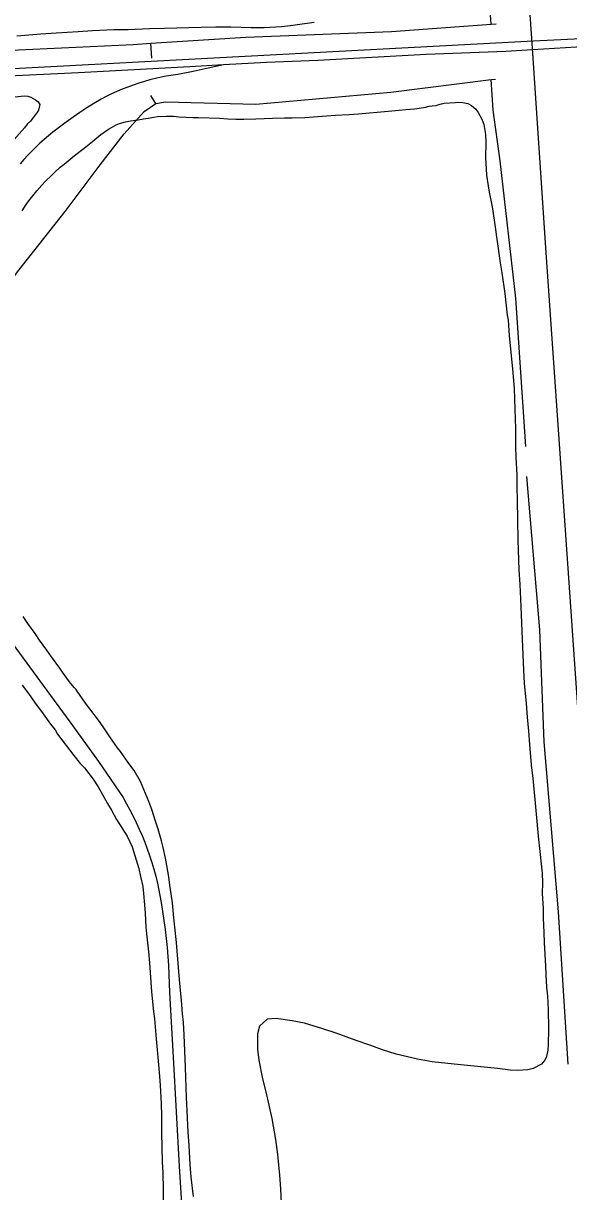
# Model space of a CAD drawing. Extents: x 3477039 to 3515015, y 546746 to 572297.
# Drawn here: x 3503829 to 3504615, y 565716 to 567399 of the extents above; entities that cross this region are included whole.
import ezdxf

# ---------------------------------------------------------------- set-up
doc = ezdxf.new("R2010")
doc.units = 0
for name, color, linetype in [('V-RAIL-TRAK', 7, 'Continuous'), ('V-ROAD-CNTR', 7, 'Continuous'), ('V-SITE-VEGE', 7, 'Continuous'), ('V-TOPO-SHOR', 7, 'Continuous')]:
    doc.layers.add(name, color=color, linetype=linetype)

msp = doc.modelspace()

# ---------------------------------------------------------------- linework, layer by layer
at = {"layer": 'V-RAIL-TRAK'}
for points in [[(3505278.2, 567399.8), (3505046.3, 567387.6), (3504926.3, 567381.8), (3504899.4, 567380.5), (3504847, 567378), (3504642.7, 567366.1), (3504563.5, 567361.2), (3504525.2, 567359), (3504410.2, 567354.5), (3504254, 567346.2), (3504180.2, 567342.9), (3504118, 567339.6), (3504069.4, 567337), (3503908.9, 567328.1), (3503747.7, 567320.5)], [(3504118, 567339.6), (3504096.1, 567334.7), (3504074.1, 567330), (3504052, 567325.7), (3504035.4, 567323.5), (3504023.7, 567321.2), (3504012, 567318.3), (3504003.9, 567315.9), (3503995.8, 567313.3), (3503987.9, 567310.6), (3503980, 567307.7), (3503972.1, 567304.6), (3503964.3, 567301.3), (3503956.7, 567297.8), (3503949, 567294.2), (3503941.5, 567290.3), (3503931.3, 567284), (3503921.1, 567277.6), (3503911.1, 567270.9), (3503901.1, 567264.1), (3503891.3, 567257.1), (3503881.6, 567250), (3503872, 567242.7), (3503865.6, 567237.6), (3503859.4, 567232.3), (3503853.2, 567226.8), (3503847.3, 567221.1), (3503841.5, 567215.3), (3503835.9, 567209.3), (3503830.4, 567203.2), (3503825.1, 567196.9)], [(3503794.7, 566531.3), (3503858.1, 566445), (3503896.7, 566392.9), (3503937.7, 566335.7), (3503973.3, 566283.6), (3503978.3, 566274.7), (3503983.2, 566265.7), (3503987.9, 566256.6), (3503992.3, 566247.4), (3503996.6, 566238.1), (3504000.6, 566228.7), (3504004.4, 566219.2), (3504008, 566209.6), (3504011.4, 566199.9), (3504014.6, 566190.2)], [(3504014.6, 566190.2), (3504017.6, 566180.4), (3504020.3, 566170.5), (3504023.1, 566157.8), (3504025.6, 566145), (3504028, 566132.1), (3504030.2, 566119.3), (3504032.1, 566106.4), (3504033.9, 566093.5), (3504035.4, 566080.5), (3504036.7, 566067.5), (3504037.8, 566054.5), (3504038.7, 566041.5), (3504039.4, 566028.5), (3504039.9, 566015.5), (3504040.1, 566002.4), (3504045.6, 565909.5), (3504053.9, 565752), (3504066.1, 565560.7)]]:
    msp.add_lwpolyline(points, dxfattribs=at)
at = {"layer": 'V-ROAD-CNTR'}
for points in [[(3503182.2, 567300.7), (3504564.8, 567374.5), (3505790.5, 567434.7), (3507012.4, 567500.1), (3508074.9, 567553), (3510418.8, 567677.9), (3512052.4, 567762.1)], [(3504827.4, 563591.7), (3504781.1, 564245.9), (3504708.2, 565304.4), (3504665.7, 565882.9), (3504582.6, 567075.9), (3504562.7, 567371.1), (3504545.1, 567625.2)], [(3504827.4, 563591.7), (3504781.1, 564245.9), (3504708.2, 565304.4), (3504665.7, 565882.9), (3504582.6, 567075.9), (3504562.7, 567371.1), (3504545.1, 567625.2)]]:
    msp.add_lwpolyline(points, dxfattribs=at)
at = {"layer": 'V-SITE-VEGE'}
for points in [[(3504248.8, 567400.9), (3504224.6, 567397.5), (3504214.4, 567395.9), (3504201.4, 567394.6), (3504176.7, 567393.2), (3504157.8, 567393.2), (3504128.4, 567393.8), (3504107, 567394.1), (3504085.8, 567393.7), (3504033, 567391.9), (3504011.1, 567391.7), (3503980.4, 567390.4), (3503960, 567390.2), (3503929.3, 567388.8), (3503908.6, 567387.4), (3503877, 567385.3), (3503854.8, 567384.1), (3503820.1, 567381.1)], [(3503817, 567293.4), (3503831, 567295), (3503835.9, 567294.4), (3503840.2, 567293.3), (3503847.1, 567289.3), (3503850.8, 567286.2), (3503853, 567282.7), (3503852.9, 567280.5), (3503851.9, 567276.5), (3503850.6, 567273), (3503848.3, 567270.1), (3503843.7, 567263.7), (3503839.7, 567258.7), (3503835.1, 567254.1), (3503831.1, 567249.1), (3503816.2, 567231.9)], [(3504073.9, 567264), (3504081.9, 567263.9), (3504112.3, 567263), (3504124.2, 567262.1), (3504135.9, 567261.4), (3504147.4, 567261.3), (3504164.8, 567261.8), (3504188.7, 567262.9), (3504205.9, 567263.4), (3504217.1, 567263.3), (3504235.1, 567264), (3504247.8, 567264.9), (3504266.5, 567266.4), (3504279.2, 567267.2), (3504298.9, 567268.2), (3504312.4, 567269), (3504355.5, 567272.9), (3504371, 567274.4), (3504381, 567275.5), (3504393.2, 567276.3), (3504400.2, 567277.2), (3504409.4, 567278.6), (3504414.4, 567280.3), (3504418.6, 567280.5), (3504424.4, 567281.1), (3504427.1, 567281.9), (3504432.1, 567283.5), (3504435.9, 567284.5), (3504452.1, 567285.2), (3504455.6, 567285.7), (3504463, 567285.6), (3504470, 567284), (3504475.4, 567281.2), (3504481.8, 567275.9), (3504485, 567270.8), (3504490.6, 567261.6), (3504493.2, 567253.6), (3504495.5, 567239.3), (3504496.1, 567228.4), (3504495.8, 567205.9), (3504496.4, 567190), (3504497.2, 567180.5), (3504499.5, 567165.5), (3504501.1, 567156), (3504504.6, 567137.3), (3504505.8, 567132.1), (3504509.7, 567105.6), (3504511.9, 567088.4), (3504516.7, 567054.5), (3504519, 567040), (3504523.3, 567010), (3504527.1, 566978.8), (3504528.3, 566971.6), (3504529.9, 566949.4), (3504535.2, 566896.3)], [(3503828, 567129.4), (3503833.6, 567138.5), (3503837.6, 567143.9), (3503849, 567158), (3503856.1, 567166.3), (3503861.2, 567172), (3503869.5, 567179.9), (3503874.8, 567185), (3503882.6, 567192.1), (3503888.4, 567196.5), (3503897, 567203.9), (3503903.3, 567209), (3503916.9, 567219.8), (3503926.7, 567227.4), (3503941.1, 567239.2), (3503952.4, 567247), (3503956.4, 567249.4), (3503963.2, 567253.1), (3503968.2, 567255.2), (3503976.9, 567257.4), (3503983.7, 567258.8), (3503995.1, 567260.6), (3504002.6, 567262), (3504009.4, 567262.9), (3504017.4, 567264.5), (3504022.9, 567265.2), (3504035.8, 567265.8), (3504046, 567265.6), (3504053.5, 567265), (3504073.9, 567264)], [(3504535.2, 566896.3), (3504537.1, 566872.8), (3504539.1, 566815), (3504539, 566789.9), (3504539.5, 566773.7), (3504540.7, 566748.7), (3504540.7, 566731.1), (3504541.2, 566712.9), (3504542.1, 566654.6), (3504543.8, 566611.9), (3504545.2, 566590.5), (3504546.8, 566559.1), (3504548.4, 566512), (3504550.3, 566467.1), (3504551.3, 566448.7), (3504554.1, 566419.2), (3504555.6, 566399.3), (3504557.5, 566379.3), (3504559.3, 566359.9), (3504561.6, 566330.7), (3504563.8, 566311.3), (3504566.9, 566280.8), (3504571.7, 566228), (3504574.1, 566206), (3504577.4, 566174.8), (3504577.7, 566160.9), (3504577.5, 566145.4), (3504579, 566123.7), (3504579, 566110), (3504579.5, 566088.9), (3504580, 566074.4), (3504582.1, 566041), (3504582.6, 566028.3), (3504583.6, 566010.3), (3504585, 565997.4), (3504586.2, 565978.2), (3504586.6, 565950), (3504586.2, 565927.1), (3504585.4, 565919.6), (3504583.8, 565910.2), (3504581.2, 565905), (3504576.6, 565899.3), (3504564.6, 565893.3), (3504556.8, 565890.9), (3504542.4, 565890.1), (3504531.4, 565890.5), (3504512.8, 565893), (3504450.6, 565899.1), (3504418.8, 565902.7), (3504397.4, 565906.5), (3504366.9, 565913.9), (3504347.3, 565920.1), (3504328.9, 565926.9), (3504309.3, 565933.6), (3504280.6, 565944), (3504261.2, 565950.2), (3504234.7, 565958.3), (3504217.1, 565962), (3504193.9, 565965.3), (3504180.7, 565964), (3504169.9, 565954), (3504167.2, 565943), (3504166.9, 565921.1), (3504168.7, 565904.9), (3504174.1, 565878.2), (3504178.8, 565859.4), (3504187.7, 565820.9), (3504192.8, 565790.5), (3504195.7, 565769.3), (3504198.8, 565739.3), (3504200.1, 565719.6), (3504201.4, 565688.5)], [(3504014.5, 566266.4), (3504010.4, 566277.7), (3503998.1, 566306.8), (3503989.1, 566322.6), (3503981.7, 566332.9), (3503969.3, 566350), (3503965.1, 566355.5), (3503953.9, 566371.1), (3503947.3, 566381.2), (3503939, 566393), (3503925.5, 566411.4), (3503919.2, 566419.7), (3503907.2, 566437), (3503905.7, 566439.3), (3503902.8, 566442.1), (3503896.2, 566450.6), (3503885.9, 566464.5), (3503882, 566470), (3503870, 566486.4), (3503863.2, 566496.2), (3503852.6, 566510.5), (3503846.5, 566520.1), (3503836, 566534.4), (3503829, 566544.7)], [(3503827.8, 566445.8), (3503837.1, 566433.8), (3503845.7, 566420.9), (3503858.2, 566404.1), (3503868.7, 566389.5), (3503875.3, 566381.4), (3503878.9, 566374.9), (3503902.2, 566344.4), (3503911.5, 566332.9), (3503917.4, 566326.3), (3503929.9, 566310.2), (3503937.2, 566298.9), (3503950.8, 566275), (3503956.7, 566265.5), (3503963.7, 566252.2), (3503979.1, 566227.8), (3503986.1, 566212.5), (3503990.4, 566200), (3503995.9, 566181.5), (3503998.5, 566170), (3504001.5, 566155.3), (3504002.6, 566145.1), (3504003.9, 566129.1), (3504005.2, 566116.9), (3504006.2, 566096.7), (3504007.7, 566083)], [(3504074.9, 565708.4), (3504071.5, 565736.3), (3504070, 565754.5), (3504068.4, 565782.2), (3504067.2, 565801.4), (3504065.8, 565832.1), (3504064.8, 565851.5), (3504063.4, 565894.6), (3504061.3, 565941.5), (3504060.1, 565959.4), (3504059, 565971.7), (3504057.5, 565991.6), (3504056, 566005.6), (3504054, 566026.5), (3504050.2, 566074.7), (3504048, 566096.6), (3504046.5, 566110.3), (3504044.3, 566131.8), (3504042.7, 566145), (3504040.6, 566157.2), (3504039, 566169.2), (3504036.5, 566185.9), (3504034.4, 566196.4), (3504031.1, 566211.4), (3504028.8, 566221.2), (3504023.8, 566237.9), (3504020.2, 566249.4), (3504014.5, 566266.4)], [(3504007.7, 566083), (3504009.7, 566061), (3504011.2, 566045.5), (3504014.1, 566003.7), (3504017, 565975), (3504018.3, 565964.7), (3504020.7, 565935.6), (3504025.2, 565887.9), (3504026.5, 565869), (3504027.9, 565842.3), (3504028.4, 565825.1), (3504028.5, 565800.4), (3504029.7, 565758.6), (3504030.7, 565742.6), (3504031.2, 565719), (3504030.5, 565669.9), (3504029.1, 565625.1), (3504028.5, 565579.5), (3504028.9, 565554.6), (3504029.9, 565537.4), (3504031.8, 565511.2), (3504035.1, 565479.8), (3504035.1, 565476.8), (3504036.6, 565463.3)]]:
    msp.add_lwpolyline(points, dxfattribs=at)
at = {"layer": 'V-TOPO-SHOR'}
for p, q in [((3504014.7, 567349.2), (3504013.2, 567370.8)), ((3504020.6, 567284.2), (3504013.2, 567295.3))]:
    msp.add_line(p, q, dxfattribs=at)
for points in [[(3504503.6, 567398.2), (3504494.9, 567526.8), (3504487, 567662.9), (3504478.8, 567750.9)], [(3502518.9, 567298.5), (3502696.9, 567306.6), (3502800.9, 567307.8), (3502830.3, 567309.4), (3502885.4, 567312.6), (3502982.7, 567317.2), (3503120.9, 567325.6), (3503260, 567332.2), (3503355.3, 567336.1), (3503400, 567338), (3503593.7, 567348.1), (3503822.4, 567361.2), (3503987.9, 567369.2), (3504013.2, 567370.8), (3504150.1, 567379.7), (3504360, 567388), (3504503.6, 567398.2), (3504511, 567398.7)], [(3503738.1, 566885.2), (3503764.6, 566956.8), (3503771.6, 566970.4), (3503784.7, 566991.5), (3503821.2, 567041.3), (3503889.7, 567128.2), (3503940.1, 567195.8), (3503974.8, 567240.5), (3504003.4, 567272.5), (3504020.6, 567284.2), (3504034.3, 567286.6), (3504164.7, 567283.1), (3504359.4, 567300.1), (3504503.6, 567318.5), (3504509.9, 567319.3)], [(3504553.6, 566789.6), (3504539.5, 567003.4), (3504516.6, 567201.5), (3504506.5, 567274.2), (3504503.6, 567318.5)], [(3504614.7, 565899.3), (3504600.8, 566119.1), (3504580.2, 566364.1), (3504573.9, 566525.4), (3504555.4, 566746.4)]]:
    msp.add_lwpolyline(points, dxfattribs=at)

doc.saveas('drawing.dxf')
